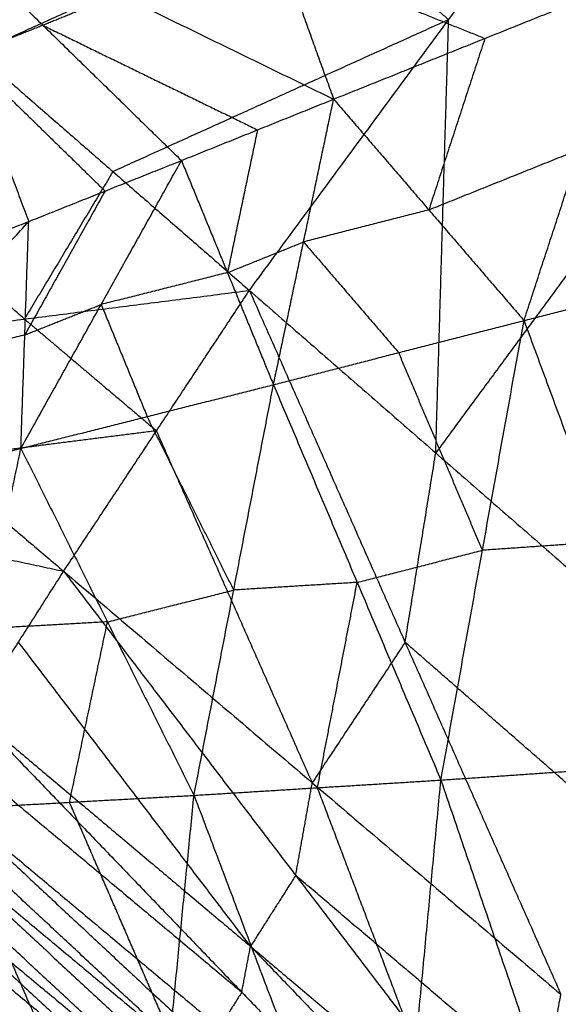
# Model space of a CAD drawing. Header units: millimetres. Extents: x -106 to 110, y -96 to 120.
# Tile 357 of 656: x -77.18 to -75.34, y 77.7 to 81.06. Entities that reach past the tile are written whole.
import ezdxf

# ---------------------------------------------------------------- set-up
doc = ezdxf.new("R2010")
doc.units = ezdxf.units.MM
doc.header["$MEASUREMENT"] = 0
doc.layers.add('Default', color=7, linetype='Continuous', true_color=0x000000)

msp = doc.modelspace()

# ---------------------------------------------------------------- linework, layer by layer
at = {"layer": 'Default'}
for points in [[(-77.323, 80.9495, 13.8379), (-76.6534, 81.9152, 13.8424), (-75.9837, 82.881, 13.8469)], [(-75.4396, 75.36, 12.0172), (-72.1462, 78.9937, 12.0172), (-68.8528, 82.6273, 12.0172)], [(-77.323, 80.9495, 13.8379), (-76.177, 81.468, 13.8003), (-75.031, 81.9866, 13.7626)], [(-76.3914, 80.1378, 13.7007), (-75.7112, 81.0622, 13.7316), (-75.031, 81.9866, 13.7626)], [(-76.3914, 80.1378, 13.7007), (-75.7112, 81.0622, 13.7316), (-75.031, 81.9866, 13.7626)], [(-76.4541, 81.7605, 11.5322), (-76.2789, 81.2757, 11.624), (-76.1038, 80.7908, 11.7158)], [(-77.5691, 81.5046, 11.8306), (-77.357, 80.9388, 11.9245), (-77.1448, 80.3729, 12.0184)], [(-77.5691, 81.5046, 11.8306), (-77.0962, 81.043, 11.8481), (-76.6233, 80.5813, 11.8656)], [(-77.5691, 81.5046, 11.8306), (-76.8365, 81.1477, 11.7732), (-76.1038, 80.7908, 11.7158)], [(-76.177, 81.468, 13.8003), (-75.9441, 81.2651, 13.766), (-75.7112, 81.0622, 13.7316)], [(-76.2789, 81.2757, 11.624), (-75.9331, 81.137, 11.5965), (-75.5873, 80.9983, 11.569)], [(-76.1038, 80.7908, 11.7158), (-75.5873, 80.9983, 11.569), (-75.0708, 81.2057, 11.4222)], [(-75.4538, 80.035, 9.7343), (-75.2623, 80.6204, 10.5782), (-75.0708, 81.2057, 11.4222)], [(-76.8365, 81.1477, 11.7732), (-76.9663, 81.0954, 11.8107), (-77.0962, 81.043, 11.8481)], [(-75.7112, 81.0622, 13.7316), (-76.2842, 80.8029, 13.7505), (-76.8572, 80.5436, 13.7693)], [(-75.7551, 79.5829, 13.391), (-75.7331, 80.3225, 13.5613), (-75.7112, 81.0622, 13.7316)], [(-77.0962, 81.043, 11.8481), (-77.2266, 80.9909, 11.8863), (-77.357, 80.9388, 11.9245)], [(-77.0962, 81.043, 11.8481), (-76.7299, 80.8645, 11.8194), (-76.3635, 80.6861, 11.7907)], [(-75.5873, 80.9983, 11.569), (-75.683, 80.7056, 11.147), (-75.7788, 80.4129, 10.725)], [(-77.357, 80.9388, 11.9245), (-77.1205, 80.708, 11.9333), (-76.8841, 80.4771, 11.942)], [(-77.323, 80.9495, 13.8379), (-76.8572, 80.5436, 13.7693), (-76.3914, 80.1378, 13.7007)], [(-76.6233, 80.5813, 11.8656), (-76.3635, 80.6861, 11.7907), (-76.1038, 80.7908, 11.7158)], [(-76.3092, 79.8157, 10.1595), (-76.2065, 80.3032, 10.9376), (-76.1038, 80.7908, 11.7158)], [(-76.1038, 80.7908, 11.7158), (-75.7788, 80.4129, 10.725), (-75.4538, 80.035, 9.7343)], [(-76.3635, 80.6861, 11.7907), (-76.4149, 80.4423, 11.4016), (-76.4662, 80.1985, 11.0126)], [(-75.7788, 80.4129, 10.725), (-75.5205, 80.5166, 10.6516), (-75.2623, 80.6204, 10.5782)], [(-77.1714, 79.5983, 10.5942), (-76.8974, 80.0898, 11.2299), (-76.6233, 80.5813, 11.8656)], [(-77.1448, 80.3729, 12.0184), (-76.8841, 80.4771, 11.942), (-76.6233, 80.5813, 11.8656)], [(-76.6233, 80.5813, 11.8656), (-76.4662, 80.1985, 11.0126), (-76.3092, 79.8157, 10.1595)], [(-76.8572, 80.5436, 13.7693), (-77.0081, 80.2919, 13.7718), (-77.1591, 80.0401, 13.7744)], [(-75.0749, 80.5072, 13.422), (-75.415, 80.045, 13.4065), (-75.7551, 79.5829, 13.391)], [(-76.8841, 80.4771, 11.942), (-77.0211, 80.2314, 11.6242), (-77.1581, 79.9856, 11.3063)], [(-77.1591, 80.0401, 13.7744), (-77.392, 80.243, 13.8087), (-77.6249, 80.4459, 13.843)], [(-75.7788, 80.4129, 10.725), (-75.9926, 80.3581, 10.8313), (-76.2065, 80.3032, 10.9376)], [(-78.0444, 79.3842, 11.0369), (-77.5946, 79.8786, 11.5277), (-77.1448, 80.3729, 12.0184)], [(-77.669, 80.1673, 12.175), (-77.4069, 80.2701, 12.0967), (-77.1448, 80.3729, 12.0184)], [(-77.1714, 79.5983, 10.5942), (-77.1581, 79.9856, 11.3063), (-77.1448, 80.3729, 12.0184)], [(-76.4662, 80.1985, 11.0126), (-76.3363, 80.2509, 10.9751), (-76.2065, 80.3032, 10.9376)], [(-76.2065, 80.3032, 10.9376), (-76.044, 80.1143, 10.4423), (-75.8815, 79.9253, 9.9469)], [(-75.4538, 80.035, 9.7343), (-75.0276, 80.1441, 9.5263), (-74.6014, 80.2532, 9.3183)], [(-76.4662, 80.1985, 11.0126), (-76.6818, 80.1441, 11.1213), (-76.8974, 80.0898, 11.2299)], [(-77.9268, 79.9423, 13.8481), (-77.1591, 80.0401, 13.7744), (-76.3914, 80.1378, 13.7007)], [(-77.0254, 79.1792, 13.6662), (-76.7084, 79.6585, 13.6834), (-76.3914, 80.1378, 13.7007)], [(-77.0254, 79.1792, 13.6662), (-76.7084, 79.6585, 13.6834), (-76.3914, 80.1378, 13.7007)], [(-76.3914, 80.1378, 13.7007), (-75.8597, 78.9361, 13.2236), (-75.3279, 77.7343, 12.7465)], [(-76.3914, 80.1378, 13.7007), (-75.7551, 79.5829, 13.391), (-75.1188, 79.0279, 13.0814)], [(-77.1581, 79.9856, 11.3063), (-77.0277, 80.0377, 11.2681), (-76.8974, 80.0898, 11.2299)], [(-76.8974, 80.0898, 11.2299), (-76.8188, 79.8984, 10.8034), (-76.7403, 79.707, 10.3769)], [(-77.1591, 80.0401, 13.7744), (-76.9338, 79.8493, 13.7289), (-76.7084, 79.6585, 13.6834)], [(-76.3092, 79.8157, 10.1595), (-75.8815, 79.9253, 9.9469), (-75.4538, 80.035, 9.7343)], [(-75.7375, 78.4659, 8.4989), (-75.5957, 79.2505, 9.1166), (-75.4538, 80.035, 9.7343)], [(-75.4538, 80.035, 9.7343), (-75.1748, 79.2796, 8.8502), (-74.8959, 78.5242, 7.9661)], [(-77.1581, 79.9856, 11.3063), (-77.3764, 79.9321, 11.417), (-77.5946, 79.8786, 11.5277)], [(-77.9268, 79.9423, 13.8481), (-77.4761, 79.5608, 13.7571), (-77.0254, 79.1792, 13.6662)], [(-75.5957, 79.2505, 9.1166), (-75.7386, 79.5879, 9.5317), (-75.8815, 79.9253, 9.9469)], [(-77.1714, 79.5983, 10.5942), (-76.7403, 79.707, 10.3769), (-76.3092, 79.8157, 10.1595)], [(-76.5804, 78.4137, 9.047), (-76.4448, 79.1147, 9.6033), (-76.3092, 79.8157, 10.1595)], [(-76.3092, 79.8157, 10.1595), (-76.0233, 79.1408, 9.3292), (-75.7375, 78.4659, 8.4989)], [(-76.4448, 79.1147, 9.6033), (-76.5925, 79.4108, 9.9901), (-76.7403, 79.707, 10.3769)], [(-76.7084, 79.6585, 13.6834), (-77.0923, 79.6096, 13.7203), (-77.4761, 79.5608, 13.7571)], [(-76.1767, 78.4568, 13.2063), (-76.4426, 79.0576, 13.4449), (-76.7084, 79.6585, 13.6834)], [(-78.0444, 79.3842, 11.0369), (-77.6079, 79.4912, 10.8156), (-77.1714, 79.5983, 10.5942)], [(-77.4305, 78.3664, 9.6089), (-77.301, 78.9823, 10.1015), (-77.1714, 79.5983, 10.5942)], [(-77.1714, 79.5983, 10.5942), (-76.8759, 79.006, 9.8206), (-76.5804, 78.4137, 9.047)], [(-75.8597, 78.9361, 13.2236), (-75.8074, 79.2595, 13.3073), (-75.7551, 79.5829, 13.391)], [(-78.2154, 79.4332, 13.8583), (-77.6204, 79.3062, 13.7623), (-77.0254, 79.1792, 13.6662)], [(-75.4396, 75.36, 12.0172), (-74.2302, 77.3852, 12.2207), (-73.0209, 79.4105, 12.4242)], [(-75.1748, 79.2796, 8.8502), (-75.3853, 79.265, 8.9834), (-75.5957, 79.2505, 9.1166)], [(-76.0233, 79.1408, 9.3292), (-75.8095, 79.1956, 9.2229), (-75.5957, 79.2505, 9.1166)], [(-77.3338, 78.6948, 13.6499), (-77.1796, 78.937, 13.6581), (-77.0254, 79.1792, 13.6662)], [(-77.3338, 78.6948, 13.6499), (-77.1796, 78.937, 13.6581), (-77.0254, 79.1792, 13.6662)], [(-77.0254, 79.1792, 13.6662), (-76.2333, 78.1403, 13.124), (-75.4412, 77.1013, 12.5817)], [(-77.0254, 79.1792, 13.6662), (-76.1767, 78.4568, 13.2063), (-75.3279, 77.7343, 12.7465)], [(-76.8759, 79.006, 9.8206), (-76.6603, 79.0603, 9.712), (-76.4448, 79.1147, 9.6033)], [(-76.0233, 79.1408, 9.3292), (-76.2341, 79.1277, 9.4662), (-76.4448, 79.1147, 9.6033)], [(-76.1589, 78.4398, 8.773), (-76.0911, 78.7903, 9.0511), (-76.0233, 79.1408, 9.3292)], [(-76.8759, 79.006, 9.8206), (-77.0884, 78.9942, 9.9611), (-77.301, 78.9823, 10.1015)], [(-77.0054, 78.3901, 9.3279), (-76.9407, 78.698, 9.5743), (-76.8759, 79.006, 9.8206)], [(-76.3875, 77.8981, 13.1158), (-76.7836, 78.4175, 13.3869), (-77.1796, 78.937, 13.6581)], [(-75.8597, 78.9361, 13.2236), (-76.0182, 78.6964, 13.2149), (-76.1767, 78.4568, 13.2063)], [(-75.2233, 78.3811, 12.9139), (-75.5415, 78.6586, 13.0687), (-75.8597, 78.9361, 13.2236)], [(-75.4396, 75.36, 12.0172), (-74.5252, 77.0551, 12.2207), (-73.6108, 78.7502, 12.4242)], [(-77.3338, 78.6948, 13.6499), (-76.4173, 77.7418, 13.0759), (-75.5009, 76.7887, 12.5019)], [(-77.3338, 78.6948, 13.6499), (-76.3875, 77.8981, 13.1158), (-75.4412, 77.1013, 12.5817)], [(-77.4103, 78.5733, 13.6464), (-76.9138, 78.1575, 13.3611), (-76.4173, 77.7418, 13.0759)], [(-75.7375, 78.4659, 8.4989), (-75.3167, 78.495, 8.2325), (-74.8959, 78.5242, 7.9661)], [(-77.4868, 78.4518, 13.6429), (-76.538, 77.5668, 13.0721), (-75.5893, 76.6818, 12.5014)], [(-77.4868, 78.4518, 13.6429), (-76.4938, 77.6203, 13.0724), (-75.5009, 76.7887, 12.5019)], [(-76.5804, 78.4137, 9.047), (-76.1589, 78.4398, 8.773), (-75.7375, 78.4659, 8.4989)], [(-76.2333, 78.1403, 13.124), (-76.205, 78.2985, 13.1651), (-76.1767, 78.4568, 13.2063)], [(-75.8237, 77.5544, 8.1162), (-75.9913, 77.9971, 8.4446), (-76.1589, 78.4398, 8.773)], [(-75.9099, 76.6428, 7.7335), (-75.8237, 77.5544, 8.1162), (-75.7375, 78.4659, 8.4989)], [(-75.7375, 78.4659, 8.4989), (-75.4066, 77.4936, 7.8178), (-75.0756, 76.5212, 7.1368)], [(-77.4305, 78.3664, 9.6089), (-77.0054, 78.3901, 9.3279), (-76.5804, 78.4137, 9.047)], [(-76.7416, 76.7762, 8.3504), (-76.661, 77.595, 8.6987), (-76.5804, 78.4137, 9.047)], [(-76.5804, 78.4137, 9.047), (-76.2451, 77.5283, 8.3903), (-75.9099, 76.6428, 7.7335)], [(-76.5778, 77.5068, 13.0713), (-77.0521, 77.9492, 13.3566), (-77.5265, 78.3917, 13.642)], [(-76.661, 77.595, 8.6987), (-76.8332, 77.9925, 9.0133), (-77.0054, 78.3901, 9.3279)], [(-77.4305, 78.3664, 9.6089), (-77.0861, 77.5713, 8.9796), (-76.7416, 76.7762, 8.3504)], [(-77.5662, 78.3317, 13.6411), (-76.6221, 77.4534, 13.0712), (-75.6779, 76.5751, 12.5012)], [(-77.5662, 78.3317, 13.6411), (-76.5778, 77.5068, 13.0713), (-75.5893, 76.6818, 12.5014)], [(-76.665, 77.3952, 13.0712), (-77.1371, 77.8344, 13.3561), (-77.6092, 78.2735, 13.6411)], [(-77.6522, 78.2154, 13.6411), (-76.7091, 77.3426, 13.0713), (-75.766, 76.4698, 12.5014)], [(-77.6522, 78.2154, 13.6411), (-76.665, 77.3952, 13.0712), (-75.6779, 76.5751, 12.5012)], [(-77.7006, 78.1624, 13.6418), (-77.2049, 77.7525, 13.3565), (-76.7091, 77.3426, 13.0713)], [(-76.2333, 78.1403, 13.124), (-76.3104, 78.0192, 13.1199), (-76.3875, 77.8981, 13.1158)], [(-75.3846, 77.4178, 12.6641), (-75.809, 77.779, 12.894), (-76.2333, 78.1403, 13.124)], [(-77.7491, 78.1094, 13.6426), (-76.8081, 77.2369, 13.0747), (-75.8671, 76.3645, 12.5068)], [(-77.7491, 78.1094, 13.6426), (-76.7576, 77.2896, 13.072), (-75.766, 76.4698, 12.5014)], [(-75.4396, 75.36, 12.0172), (-74.8172, 76.7223, 12.2207), (-74.1949, 78.0847, 12.4242)], [(-77.8058, 78.0592, 13.6442), (-77.3069, 77.648, 13.3594), (-76.8081, 77.2369, 13.0747)], [(-77.8625, 78.0089, 13.6459), (-77.0158, 77.1278, 13.1168), (-76.1691, 76.2467, 12.5877)], [(-77.8625, 78.0089, 13.6459), (-76.8648, 77.1867, 13.0763), (-75.8671, 76.3645, 12.5068)], [(-77.1288, 77.0344, 13.1215), (-77.5521, 77.475, 13.3861), (-77.9755, 77.9156, 13.6506)], [(-76.4173, 77.7418, 13.0759), (-76.4024, 77.8199, 13.0959), (-76.3875, 77.8981, 13.1158)], [(-76.3875, 77.8981, 13.1158), (-75.9293, 77.4215, 12.8288), (-75.4711, 76.945, 12.5418)], [(-78.0885, 77.8222, 13.6553), (-77.4391, 76.9214, 13.2073), (-76.7896, 76.0205, 12.7593)], [(-78.0885, 77.8222, 13.6553), (-77.1288, 77.0344, 13.1215), (-76.1691, 76.2467, 12.5877)], [(-76.4173, 77.7418, 13.0759), (-76.4556, 77.681, 13.0741), (-76.4938, 77.6203, 13.0724)], [(-75.4412, 77.1013, 12.5817), (-75.3846, 77.4178, 12.6641), (-75.3279, 77.7343, 12.7465)]]:
    msp.add_open_spline(points, degree=2, dxfattribs=at)

doc.saveas('drawing.dxf')
